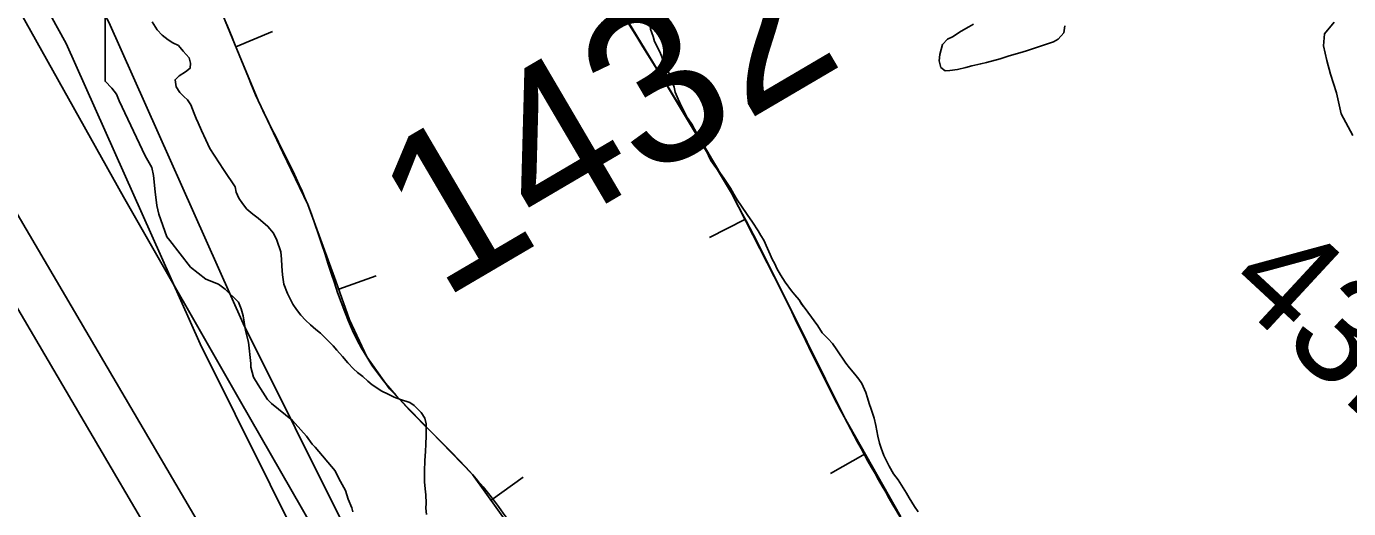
# Model space of a CAD drawing. Extents: x 3187622 to 3225504, y 800805 to 826213.
# Drawn here: x 3198524 to 3199360, y 815754 to 816059 of the extents above; entities that cross this region are included whole.
import ezdxf

# ---------------------------------------------------------------- set-up
doc = ezdxf.new("R2010")
doc.units = 0
for name, color, linetype in [('V-BORW-LINE', 7, 'Continuous'), ('V-LEVE-TOET', 7, 'Continuous'), ('V-RIVR-RANG', 7, 'Continuous'), ('V-ROAD-CNTR', 7, 'Continuous'), ('V-SITE-VEGE', 7, 'Continuous'), ('V-SURV-IDEN', 7, 'Continuous'), ('V-SURV-LINE', 7, 'Continuous'), ('V-TOPO-SHOR', 7, 'Continuous'), ('V-WETL-SWMP', 7, 'Continuous')]:
    doc.layers.add(name, color=color, linetype=linetype)

msp = doc.modelspace()

# ---------------------------------------------------------------- linework, layer by layer
at = {"layer": 'V-BORW-LINE'}
for p, q in [((3198656.74, 816045.96), (3198679.86, 816055.48)), ((3198978.42, 815936.85), (3198956.19, 815925.41)), ((3198721.8, 815892.74), (3198745.36, 815901.1)), ((3199054.41, 815788.63), (3199032.66, 815776.3)), ((3198818.09, 815759.37), (3198838.39, 815773.96))]:
    msp.add_line(p, q, dxfattribs=at)
for points in [[(3199076.96, 815748.88), (3199041.15, 815812.01), (3199006.12, 815883), (3198969.94, 815953.32), (3198920.65, 816035.47), (3198871.02, 816117.39)], [(3198647.08, 816069.43), (3198658.9, 816040.73), (3198670.88, 816012.08), (3198686.36, 815979.04), (3198702.19, 815946.17), (3198720.02, 815897.76), (3198728.66, 815873.41), (3198739.46, 815849.95), (3198753.9, 815829.69), (3198806.37, 815775.67), (3198830.45, 815742.19)]]:
    msp.add_lwpolyline(points, dxfattribs=at)
msp.add_spline([(3198902.62, 815601.32), (3198853.16, 815707.39), (3198806.37, 815775.67), (3198739.46, 815849.95), (3198702.19, 815946.17), (3198670.88, 816012.08), (3198647.08, 816069.43), (3198621.14, 816124.54), (3198614.18, 816156.67), (3198641.03, 816184.43), (3198695.92, 816200.93), (3198728.41, 816220.59), (3198753, 816231.12), (3198773.46, 816231.35), (3198830.62, 816185.94), (3198871.02, 816117.39), (3198969.94, 815953.32), (3199041.15, 815812.01), (3199114.59, 815686.73), (3199191.89, 815575.53), (3199287.18, 815471.6), (3199384.63, 815294.6), (3199420.63, 815172.88), (3199443.12, 815091.49), (3199435.02, 815031.34), (3199416.55, 815018.37), (3199342.94, 814990.01), (3199293.65, 814994.12), (3199270.65, 815016.77), (3199218.23, 815108.69), (3199132.6, 815250.26), (3199082.28, 815352.32), (3199001.75, 815473.94), (3198902.62, 815601.32)], degree=3, dxfattribs=at)
at = {"layer": 'V-LEVE-TOET'}
msp.add_lwpolyline([(3198717.68, 815720.99), (3198659.66, 815821.73), (3198585.77, 815951.06), (3198513.2, 816080.85), (3198472.1, 816165.83), (3198467.27, 816176.98), (3198465.04, 816187.42), (3198464.53, 816194.91), (3198462.16, 816206.49), (3198456.58, 816220.74), (3198441.8, 816254.83), (3198393.14, 816352.3), (3198335.01, 816489.62), (3198279.48, 816618.59)], dxfattribs=at)
at = {"layer": 'V-ROAD-CNTR'}
for points in [[(3198499.14, 816154.76), (3198511.01, 816117.82), (3198549.58, 816048.05), (3198634.31, 815858.24), (3198700.68, 815724.96), (3198827.77, 815509.22), (3198903.64, 815403.38), (3199036.5, 815189.45), (3199132.17, 815033.92), (3199184.52, 814975.64), (3199221.62, 814921.72)], [(3198531.36, 816152.54), (3198538.68, 816129.78), (3198576.45, 816061.44), (3198661.45, 815871.04), (3198727.07, 815739.27), (3198852.94, 815525.6), (3198928.6, 815420.05), (3199062.02, 815205.23), (3199156.3, 815051.95), (3199208.13, 814994.24), (3199244.58, 814941.28), (3199267.51, 814905.96)]]:
    msp.add_lwpolyline(points, dxfattribs=at)
at = {"layer": 'V-SITE-VEGE'}
for p, q in [((3198918.8, 816057.14), (3198918.09, 816062.35)), ((3198920.5, 816052.4), (3198918.8, 816057.14)), ((3199115.21, 816055.74), (3199109.62, 816052.27)), ((3199119.98, 816058.57), (3199115.21, 816055.74)), ((3199122.94, 816060.3), (3199119.98, 816058.57)), ((3199180.04, 816054.81), (3199180.77, 816059.18)), ((3198921.41, 816049.29), (3198920.5, 816052.4)), ((3198922.98, 816046.01), (3198921.41, 816049.29)), ((3199103.35, 816047.35), (3199101.6, 816041.05)), ((3199106.5, 816050.7), (3199103.35, 816047.35)), ((3199109.62, 816052.27), (3199106.5, 816050.7)), ((3199162.14, 816045.24), (3199173.59, 816049.08)), ((3199173.59, 816049.08), (3199176.38, 816050.65)), ((3199176.38, 816050.65), (3199180.04, 816054.81)), ((3198925.17, 816041.58), (3198922.98, 816046.01)), ((3198926.72, 816037.97), (3198925.17, 816041.58)), ((3199101.6, 816041.05), (3199101.2, 816036.99)), ((3199139.74, 816038.36), (3199144.81, 816039.89)), ((3199144.81, 816039.89), (3199148.41, 816040.96)), ((3199148.41, 816040.96), (3199153.63, 816042.48)), ((3199153.63, 816042.48), (3199157.07, 816043.55)), ((3199157.07, 816043.55), (3199162.14, 816045.24)), ((3198928.91, 816033.38), (3198926.72, 816037.97)), ((3198931.54, 816026.67), (3198928.91, 816033.38)), ((3199101.2, 816036.99), (3199102.42, 816032.91)), ((3199102.42, 816032.91), (3199104.98, 816030.74)), ((3199104.98, 816030.74), (3199108.07, 816031.01)), ((3199108.07, 816031.01), (3199112.79, 816031.57)), ((3199112.79, 816031.57), (3199118.18, 816032.93)), ((3199118.18, 816032.93), (3199121.94, 816033.83)), ((3199121.94, 816033.83), (3199127.49, 816035.18)), ((3199127.49, 816035.18), (3199131.25, 816036.09)), ((3199131.25, 816036.09), (3199139.74, 816038.36)), ((3198933.7, 816020.45), (3198931.54, 816026.67)), ((3198934.45, 816017.18), (3198933.7, 816020.45)), ((3198936.31, 816012.92), (3198934.45, 816017.18)), ((3198938.65, 816007.84), (3198936.31, 816012.92)), ((3198940.06, 816005.05), (3198938.65, 816007.84)), ((3198941.62, 816001.93), (3198940.06, 816005.05)), ((3198944.95, 815996.99), (3198941.62, 816001.93)), ((3198946.67, 815993.87), (3198944.95, 815996.99)), ((3198948.71, 815990.09), (3198946.67, 815993.87)), ((3198950.91, 815986.15), (3198948.71, 815990.09)), ((3198953.58, 815981.22), (3198950.91, 815986.15)), ((3198955.45, 815977.29), (3198953.58, 815981.22)), ((3198957.01, 815974.01), (3198955.45, 815977.29)), ((3198960.02, 815969.72), (3198957.01, 815974.01)), ((3198961.92, 815967.25), (3198960.02, 815969.72)), ((3198965.25, 815962.96), (3198961.92, 815967.25)), ((3198969.35, 815956.54), (3198965.25, 815962.96)), ((3198971.39, 815952.76), (3198969.35, 815956.54)), ((3198973.6, 815949.14), (3198971.39, 815952.76)), ((3198976.28, 815945.19), (3198973.6, 815949.14)), ((3198979.92, 815939.92), (3198976.28, 815945.19)), ((3198983.24, 815935.15), (3198979.92, 815939.92)), ((3198986.87, 815929.71), (3198983.24, 815935.15)), ((3198988.6, 815926.75), (3198986.87, 815929.71)), ((3198990.5, 815923.63), (3198988.6, 815926.75)), ((3198992.83, 815918.38), (3198990.5, 815923.63)), ((3198994.38, 815914.61), (3198992.83, 815918.38)), ((3198995.79, 815911.66), (3198994.38, 815914.61)), ((3198997.36, 815908.71), (3198995.79, 815911.66)), ((3198998.77, 815905.92), (3198997.36, 815908.71)), ((3199000.96, 815901.81), (3198998.77, 815905.92)), ((3199003.96, 815897.2), (3199000.96, 815901.81)), ((3199007.92, 815891.76), (3199003.96, 815897.2)), ((3199010.14, 815889.12), (3199007.92, 815891.76)), ((3199012.68, 815885.98), (3199010.14, 815889.12)), ((3199014.57, 815883.02), (3199012.68, 815885.98)), ((3199016.64, 815880.54), (3199014.57, 815883.02)), ((3199022.34, 815872.8), (3199016.64, 815880.54)), ((3199024.56, 815869.66), (3199022.34, 815872.8)), ((3199027.4, 815865.22), (3199024.56, 815869.66)), ((3199031.06, 815861.41), (3199027.4, 815865.22)), ((3199033.77, 815858.44), (3199031.06, 815861.41)), ((3199036.62, 815854.48), (3199033.77, 815858.44)), ((3199042.3, 815846.08), (3199036.62, 815854.48)), ((3199044.68, 815842.95), (3199042.3, 815846.08)), ((3199048.02, 815838.98), (3199044.68, 815842.95)), ((3199050.4, 815835.85), (3199048.02, 815838.98)), ((3199052.29, 815833.05), (3199050.4, 815835.85)), ((3199054.95, 815827.47), (3199052.29, 815833.05)), ((3199056.02, 815824.04), (3199054.95, 815827.47)), ((3199057.09, 815820.61), (3199056.02, 815824.04)), ((3199058.31, 815816.84), (3199057.09, 815820.61)), ((3199060.16, 815811.28), (3199058.31, 815816.84)), ((3199061.21, 815806.71), (3199060.16, 815811.28)), ((3199062.54, 815799.86), (3199061.21, 815806.71)), ((3199063.59, 815795.45), (3199062.54, 815799.86)), ((3199064.67, 815792.34), (3199063.59, 815795.45)), ((3199066.37, 815787.6), (3199064.67, 815792.34)), ((3199069.65, 815780.87), (3199066.37, 815787.6)), ((3199072.48, 815776.1), (3199069.65, 815780.87)), ((3199075.33, 815772.31), (3199072.48, 815776.1)), ((3199077.54, 815768.86), (3199075.33, 815772.31)), ((3199080.69, 815763.76), (3199077.54, 815768.86)), ((3199082.26, 815760.96), (3199080.69, 815763.76)), ((3199085.57, 815755.37), (3199082.26, 815760.96)), ((3199087.94, 815752.08), (3199085.57, 815755.37))]:
    msp.add_line(p, q, dxfattribs=at)
for points in [[(3198692.51, 815809.79), (3198679.24, 815820.46), (3198676.83, 815822.96), (3198670.89, 815832.27), (3198667.92, 815837.23), (3198666.2, 815843.39), (3198666.25, 815845.84), (3198664.67, 815859.35), (3198662.97, 815866.74), (3198661.31, 815875.96), (3198660.17, 815880.27), (3198658.42, 815884.59), (3198649.99, 815892.72), (3198645.77, 815895.87), (3198637.86, 815899.08), (3198628.2, 815906.62), (3198615.04, 815923.42), (3198613.25, 815925.91), (3198608.01, 815940.1), (3198606.9, 815945.64), (3198605.83, 815954.24), (3198604.81, 815964.68), (3198603.68, 815969.6), (3198599.54, 815977.04), (3198583.05, 816011.67), (3198581.29, 816015.99), (3198578.3, 816019.73), (3198574.09, 816024.1), (3198574.14, 816072.02)], [(3198603.93, 816061.6), (3198607.08, 816056.66), (3198610.27, 816053.35), (3198613.95, 816050.35), (3198617, 816048.5), (3198620.54, 816046.65), (3198623.56, 816043.18), (3198627.22, 816038.88), (3198628.13, 816035.61), (3198627.9, 816032.37), (3198624.94, 816030.15), (3198620.98, 816027.46), (3198618.34, 816025.08), (3198619.06, 816020.68), (3198621.43, 816017.06), (3198623.82, 816014.57), (3198626.22, 816012.41), (3198628.27, 816009.28), (3198630.44, 816003.71), (3198631.68, 816000.6), (3198632.92, 815997.82), (3198635.11, 815993.06), (3198637.76, 815987.16), (3198639.17, 815984.37), (3198640.41, 815981.58), (3198643.09, 815977.47), (3198646.57, 815972.04), (3198648.46, 815968.92), (3198651.15, 815965.12), (3198654.62, 815960.02), (3198656.36, 815957.38), (3198656.94, 815953.96), (3198658.66, 815950.35), (3198660.87, 815946.9), (3198663.72, 815943.27), (3198667.56, 815940.1), (3198670.93, 815937.6), (3198677.01, 815932.45), (3198680.5, 815928.15), (3198682.69, 815923.72), (3198685.14, 815916.36), (3198685.54, 815911.8), (3198685.78, 815907.25), (3198686.17, 815901.88), (3198687.19, 815896.01), (3198689.51, 815890.11), (3198691.23, 815886.18), (3198692.79, 815883.22), (3198695.17, 815879.93), (3198697.86, 815876.3), (3198700.89, 815873.15), (3198703.92, 815870.17), (3198707.28, 815867.34), (3198710.32, 815865.01), (3198713.03, 815862.19), (3198715.9, 815859.37), (3198718.29, 815857.05), (3198720.68, 815854.24), (3198724.17, 815850.28), (3198727.51, 815846.15), (3198731.17, 815842.34), (3198733.57, 815840.18), (3198736.93, 815837.52), (3198740.28, 815834.53), (3198742.84, 815832.36), (3198748.94, 815828.34), (3198752.96, 815826.32), (3198756.83, 815824.46), (3198760.87, 815823.08), (3198766.68, 815821.18), (3198769.41, 815819.34), (3198771.64, 815817.18), (3198773.87, 815814.86), (3198776.24, 815811.24), (3198776.98, 815807.65), (3198777, 815800.18), (3198776.89, 815794.81), (3198776.65, 815790.27), (3198776.21, 815784.59), (3198776.08, 815777.77), (3198776.02, 815774.52), (3198775.95, 815770.94), (3198776.51, 815766.54), (3198776.93, 815762.8), (3198776.99, 815757.6), (3198776.93, 815754.35), (3198777.18, 815750.28)], [(3198730.61, 815752.07), (3198730.05, 815754.53), (3198727.71, 815760.09), (3198725.97, 815765.64), (3198721.83, 815773.07), (3198719.47, 815778.02), (3198706.89, 815792.97), (3198705.09, 815794.84), (3198701.51, 815799.81), (3198694.31, 815807.92), (3198692.51, 815809.79)]]:
    msp.add_lwpolyline(points, dxfattribs=at)
at = {"layer": 'V-SURV-LINE'}
for points in [[(3198503.39, 815965.84), (3198985.21, 815145.47)], [(3198959.35, 815130.27), (3198477.53, 815950.64)]]:
    msp.add_lwpolyline(points, dxfattribs=at)
at = {"layer": 'V-TOPO-SHOR'}
for points in [[(3198631.68, 816000.6), (3198630.44, 816003.72), (3198628.27, 816009.28), (3198626.22, 816012.41), (3198623.82, 816014.57), (3198621.43, 816017.06), (3198619.06, 816020.68), (3198618.34, 816025.08), (3198620.98, 816027.46), (3198624.94, 816030.15), (3198627.9, 816032.37), (3198628.13, 816035.61), (3198627.22, 816038.88), (3198623.56, 816043.18), (3198620.54, 816046.65), (3198617, 816048.5), (3198613.95, 816050.35), (3198610.27, 816053.35), (3198607.08, 816056.66), (3198603.93, 816061.6)], [(3198918.09, 816062.35), (3198918.8, 816057.14), (3198920.5, 816052.4), (3198921.41, 816049.29), (3198922.98, 816046.01), (3198925.17, 816041.58), (3198926.72, 816037.97), (3198928.91, 816033.38), (3198931.54, 816026.67), (3198933.7, 816020.45), (3198934.45, 816017.18), (3198936.31, 816012.92), (3198938.65, 816007.84), (3198940.06, 816005.05), (3198941.62, 816001.93), (3198944.94, 815996.99), (3198946.67, 815993.87), (3198948.71, 815990.09), (3198950.91, 815986.15), (3198953.58, 815981.22), (3198955.45, 815977.29), (3198957.01, 815974.01), (3198960.02, 815969.72), (3198961.92, 815967.25), (3198965.25, 815962.96), (3198969.35, 815956.54), (3198971.39, 815952.76), (3198973.6, 815949.15), (3198976.29, 815945.19), (3198979.92, 815939.92), (3198983.24, 815935.15), (3198986.87, 815929.71), (3198988.6, 815926.75), (3198990.5, 815923.63), (3198992.83, 815918.38), (3198994.38, 815914.61), (3198995.79, 815911.66), (3198997.36, 815908.71), (3198998.77, 815905.92), (3199000.96, 815901.81), (3199003.96, 815897.2), (3199007.92, 815891.76), (3199010.14, 815889.12), (3199012.68, 815885.98), (3199014.58, 815883.02), (3199016.64, 815880.54), (3199022.34, 815872.8), (3199024.56, 815869.66), (3199027.4, 815865.22), (3199031.06, 815861.41), (3199033.77, 815858.44), (3199036.62, 815854.48), (3199042.3, 815846.08), (3199044.68, 815842.95), (3199048.02, 815838.98), (3199050.4, 815835.85), (3199052.29, 815833.05), (3199054.95, 815827.47), (3199056.02, 815824.04), (3199057.09, 815820.61), (3199058.31, 815816.84), (3199060.16, 815811.28), (3199061.21, 815806.71), (3199062.54, 815799.86), (3199063.59, 815795.45), (3199064.67, 815792.34), (3199066.37, 815787.6), (3199069.65, 815780.87), (3199072.48, 815776.1), (3199075.33, 815772.31), (3199077.54, 815768.86), (3199080.69, 815763.76), (3199082.26, 815760.96), (3199085.57, 815755.37)], [(3199131.25, 816036.09), (3199127.49, 816035.18), (3199121.94, 816033.83), (3199118.18, 816032.93), (3199112.79, 816031.57), (3199108.07, 816031.01), (3199104.98, 816030.74), (3199102.42, 816032.91), (3199101.2, 816036.99), (3199101.6, 816041.05), (3199103.35, 816047.35), (3199106.5, 816050.7), (3199109.62, 816052.27), (3199115.21, 816055.74), (3199119.98, 816058.57), (3199122.94, 816060.3)], [(3199180.77, 816059.18), (3199180.04, 816054.81), (3199176.38, 816050.65), (3199173.59, 816049.08), (3199162.14, 816045.24), (3199157.07, 816043.55), (3199153.63, 816042.48), (3199148.41, 816040.96), (3199144.81, 816039.89), (3199139.74, 816038.36), (3199131.25, 816036.09)], [(3198777.17, 815750.28), (3198776.93, 815754.35), (3198776.99, 815757.6), (3198776.93, 815762.8), (3198776.51, 815766.54), (3198775.95, 815770.94), (3198776.02, 815774.52), (3198776.08, 815777.77), (3198776.21, 815784.59), (3198776.65, 815790.27), (3198776.89, 815794.81), (3198777, 815800.18), (3198776.98, 815807.65), (3198776.24, 815811.24), (3198773.87, 815814.86), (3198771.64, 815817.18), (3198769.41, 815819.34), (3198766.68, 815821.18), (3198760.87, 815823.08), (3198756.83, 815824.46), (3198752.96, 815826.32), (3198748.94, 815828.34), (3198742.84, 815832.36), (3198740.28, 815834.53), (3198736.93, 815837.52), (3198733.57, 815840.18), (3198731.17, 815842.34), (3198727.51, 815846.15), (3198724.17, 815850.28), (3198720.68, 815854.24), (3198718.29, 815857.05), (3198715.9, 815859.37), (3198713.03, 815862.19), (3198710.32, 815865.01), (3198707.28, 815867.34), (3198703.92, 815870.17), (3198700.89, 815873.15), (3198697.86, 815876.3), (3198695.17, 815879.93), (3198692.79, 815883.22), (3198691.23, 815886.18), (3198689.51, 815890.11), (3198687.19, 815896.01), (3198686.17, 815901.88), (3198685.78, 815907.25), (3198685.54, 815911.8), (3198685.14, 815916.36), (3198682.69, 815923.72), (3198680.5, 815928.15), (3198677, 815932.45), (3198670.93, 815937.6), (3198667.56, 815940.1), (3198663.72, 815943.27), (3198660.87, 815946.9), (3198658.66, 815950.35), (3198656.94, 815953.96), (3198656.36, 815957.38), (3198654.62, 815960.02), (3198651.15, 815965.12), (3198648.46, 815968.92), (3198646.57, 815972.04), (3198643.09, 815977.47), (3198640.41, 815981.58), (3198639.17, 815984.37), (3198637.76, 815987.16), (3198635.11, 815993.06), (3198632.92, 815997.82), (3198631.68, 816000.6)], [(3199085.57, 815755.37), (3199087.94, 815752.08)]]:
    msp.add_lwpolyline(points, dxfattribs=at)
at = {"layer": 'V-WETL-SWMP'}
msp.add_lwpolyline([(3199362.8, 815989.9), (3199355.27, 816003.53), (3199352.43, 816016.75), (3199348.6, 816028.52), (3199346.17, 816037.35), (3199344.07, 816046.49), (3199344.87, 816054.11), (3199350.86, 816061.47)], dxfattribs=at)

# ---------------------------------------------------------------- texts
at = {"layer": 'V-RIVR-RANG'}
msp.add_text('43.3', height=67, rotation=317.20833, dxfattribs=at).set_placement((3199280.39, 815892.94))
at = {"layer": 'V-SURV-IDEN'}
msp.add_text('1432+62.9', height=100, rotation=30.4384, dxfattribs=at).set_placement((3198786.73, 815885.58))

doc.saveas('drawing.dxf')
